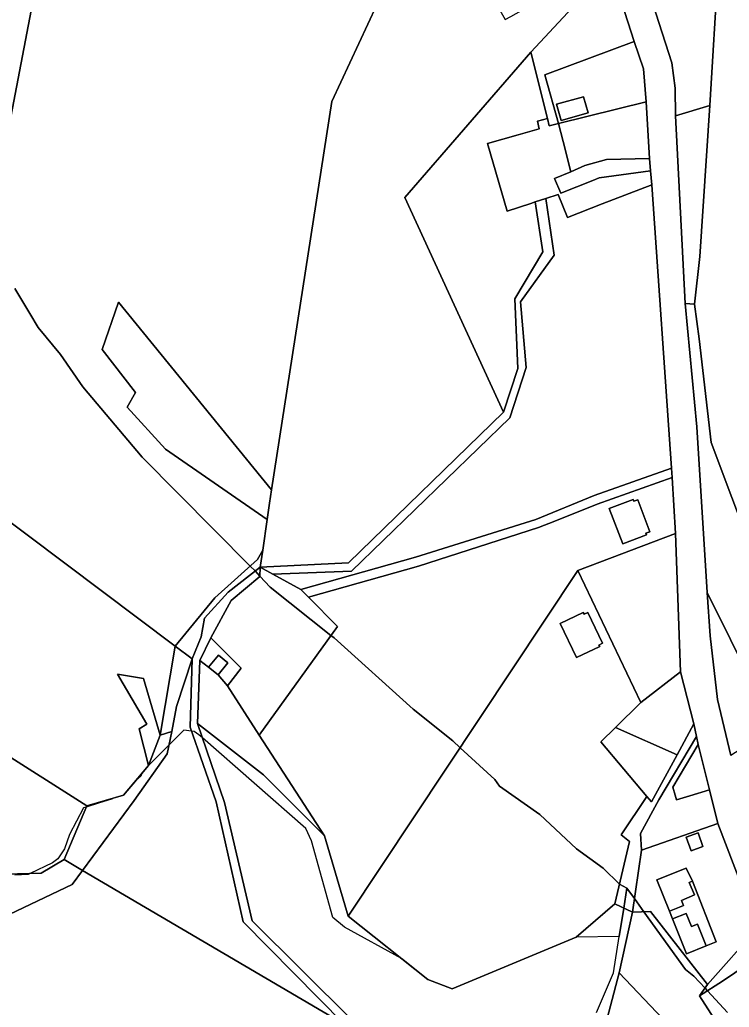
# Model space of a CAD drawing. Extents: x -477304 to -465429, y -1159113 to -1149210.
# Drawn here: x -471472.1 to -471243.5, y -1154554.9 to -1154236.6 of the extents above; entities that cross this region are included whole.
import ezdxf

# ---------------------------------------------------------------- set-up
doc = ezdxf.new("R2010")
doc.units = 0
for name, color, linetype in [('BPEJ_s', 7, 'Continuous'), ('orna_s', 7, 'Continuous'), ('ostatni_s', 7, 'Continuous'), ('PUPFL_s', 7, 'Continuous'), ('trav_porost_s', 7, 'Continuous'), ('voda_s', 7, 'Continuous'), ('zahrada_s', 7, 'Continuous')]:
    doc.layers.add(name, color=color, linetype=linetype)

msp = doc.modelspace()

# ---------------------------------------------------------------- linework, layer by layer
at = {"layer": 'BPEJ_s'}
for points in [[(-471473.69, -1154323.19), (-471468.92, -1154331.24), (-471466.26, -1154335.73), (-471459.03, -1154344.44), (-471451.81, -1154354.85), (-471432.68, -1154377.59), (-471397.83, -1154412.64), (-471396.27, -1154414.21), (-471394.76, -1154415.86), (-471391.46, -1154419.45), (-471371.84, -1154435.02), (-471370.85, -1154435.81), (-471345.35, -1154458.76), (-471332.6, -1154468.95), (-471330.17, -1154471.2), (-471319.01, -1154481.49), (-471317.52, -1154483.62), (-471304.56, -1154492.75), (-471292.66, -1154503.8), (-471284.15, -1154509.98), (-471278.8, -1154515.17), (-471276.44, -1154516.46), (-471277.46, -1154522.88), (-471278.9, -1154532.02), (-471292.78, -1154532.32), (-471332.79, -1154548.93), (-471340.59, -1154545.89), (-471349.06, -1154539.16), (-471367.45, -1154529.09), (-471371.28, -1154525.9), (-471378.08, -1154501.25), (-471379.99, -1154497.21), (-471413.27, -1154468.04), (-471414.41, -1154467.04), (-471415.9, -1154465.98), (-471415.99, -1154465.97), (-471416.83, -1154465.86), (-471419.3, -1154465.55), (-471430.6, -1154476.96), (-471432.8, -1154479.54), (-471433.11, -1154480.43), (-471434.49, -1154481.52), (-471438.74, -1154486.5), (-471441.98, -1154487.45), (-471442.13, -1154487.56), (-471442.25, -1154487.65), (-471446.77, -1154489.09), (-471450.74, -1154490.36), (-471451.59, -1154490.63), (-471456.06, -1154499.13), (-471457.76, -1154503.8), (-471459.88, -1154506.99), (-471461.58, -1154508.26), (-471468.75, -1154511.75), (-471469.44, -1154512.09), (-471473.7, -1154512.27)], [(-471244, -1154556.5), (-471250.46, -1154549.53), (-471251.27, -1154548.66), (-471254.84, -1154544.81), (-471257.6, -1154542.68), (-471270.95, -1154524.1), (-471274.03, -1154519.81), (-471276.44, -1154516.46), (-471278.8, -1154515.17), (-471284.15, -1154509.98), (-471292.66, -1154503.8), (-471304.56, -1154492.75), (-471317.52, -1154483.62), (-471319.01, -1154481.49), (-471330.17, -1154471.2), (-471332.6, -1154468.95), (-471345.35, -1154458.76), (-471370.85, -1154435.81), (-471371.84, -1154435.02), (-471391.46, -1154419.45), (-471394.76, -1154415.86), (-471396.27, -1154414.21), (-471397.83, -1154412.64), (-471432.68, -1154377.59), (-471451.81, -1154354.85), (-471459.03, -1154344.44), (-471466.26, -1154335.73), (-471468.92, -1154331.24), (-471473.69, -1154323.19)], [(-471419.3, -1154465.55), (-471430.6, -1154476.96), (-471432.8, -1154479.54), (-471433.11, -1154480.43), (-471434.49, -1154481.52), (-471438.74, -1154486.5), (-471441.98, -1154487.45), (-471442.13, -1154487.56), (-471442.25, -1154487.65), (-471446.77, -1154489.09), (-471450.74, -1154490.36), (-471451.59, -1154490.63), (-471456.06, -1154499.13), (-471457.76, -1154503.8), (-471459.88, -1154506.99), (-471461.58, -1154508.26), (-471468.75, -1154511.75), (-471469.44, -1154512.09), (-471473.7, -1154512.27)], [(-471286.28, -1154556.5), (-471280.76, -1154543.75), (-471278.9, -1154532.02), (-471292.78, -1154532.32), (-471332.79, -1154548.93), (-471340.59, -1154545.89), (-471349.06, -1154539.16), (-471367.45, -1154529.09), (-471371.28, -1154525.9), (-471378.08, -1154501.25), (-471379.99, -1154497.21), (-471413.27, -1154468.04), (-471414.41, -1154467.04), (-471415.9, -1154465.98), (-471415.99, -1154465.97), (-471416.83, -1154465.86), (-471419.3, -1154465.55)], [(-471286.28, -1154556.5), (-471280.76, -1154543.75), (-471278.9, -1154532.02), (-471277.46, -1154522.88), (-471276.44, -1154516.46), (-471274.03, -1154519.81), (-471270.95, -1154524.1), (-471257.6, -1154542.68), (-471254.84, -1154544.81), (-471251.27, -1154548.66), (-471250.46, -1154549.53), (-471244, -1154556.5)]]:
    msp.add_lwpolyline(points, dxfattribs=at)
at = {"layer": 'orna_s'}
msp.add_lwpolyline([(-471292.25, -1154414.08), (-471260.82, -1154402.21), (-471259.14, -1154446.76), (-471271.94, -1154456.61)], close=True, dxfattribs=at)
at = {"layer": 'ostatni_s'}
for points in [[(-471536.99, -1153940.31), (-471519.04, -1153955.97), (-471506.52, -1153963.51), (-471491.57, -1153971.33), (-471444.06, -1153992.04), (-471421.31, -1154003.31), (-471400.16, -1154014.56), (-471385.55, -1154027.49), (-471378.31, -1154036.45), (-471349.83, -1154085.83), (-471312.78, -1154151.43), (-471299.24, -1154175.76), (-471272.33, -1154220.76), (-471270.19, -1154224.63), (-471262, -1154250.4), (-471260.89, -1154258.59), (-471260.81, -1154267.52), (-471257.65, -1154328), (-471253.89, -1154367.82), (-471250.6, -1154421.16), (-471249.61, -1154435.1), (-471247.23, -1154455.65), (-471242.93, -1154473.69)], [(-471234.24, -1154529.24), (-471247.11, -1154495.67), (-471249.82, -1154484.77), (-471253.45, -1154470.15), (-471253.99, -1154467.59), (-471254.84, -1154463.51), (-471259.14, -1154446.76), (-471260.82, -1154402.21), (-471261.89, -1154384.15), (-471262.11, -1154381.09), (-471268.44, -1154289.77), (-471268.83, -1154285.29), (-471269.17, -1154281.27), (-471270.28, -1154263.05), (-471271.06, -1154252.42), (-471274.08, -1154243.6), (-471278.24, -1154230.92)]]:
    msp.add_lwpolyline(points, dxfattribs=at)
for points in [[(-471285.83, -1154178.92), (-471298.29, -1154169.17), (-471304.63, -1154161.39), (-471315.35, -1154144.82), (-471314.11, -1154144), (-471315.78, -1154141.1), (-471311.38, -1154132.49), (-471283.93, -1154167.61), (-471267.88, -1154188.73), (-471253.07, -1154205.28), (-471247.06, -1154219.81), (-471249.74, -1154264.19), (-471260.81, -1154267.52), (-471260.89, -1154258.59), (-471262, -1154250.4), (-471270.19, -1154224.63), (-471272.33, -1154220.76), (-471278.05, -1154187.82), (-471281.13, -1154182.59)], [(-471297.69, -1154268.99), (-471299.12, -1154263.79), (-471290.41, -1154261.39), (-471288.98, -1154266.59)], [(-471294.48, -1154285.59), (-471297.04, -1154275.81), (-471298.54, -1154269.99), (-471270.28, -1154263.05), (-471269.17, -1154281.27), (-471283, -1154281.65), (-471290.03, -1154283.52)], [(-471257.65, -1154328), (-471260.81, -1154267.52), (-471249.74, -1154264.19), (-471252.98, -1154312.86), (-471254.66, -1154328.21)], [(-471297.04, -1154275.81), (-471294.48, -1154285.59), (-471299.76, -1154287.72), (-471297.79, -1154292.51), (-471287.46, -1154288.36), (-471285.43, -1154287.54), (-471268.83, -1154285.29), (-471268.44, -1154289.77), (-471284.45, -1154295.85), (-471295.61, -1154300.33), (-471298.62, -1154292.84), (-471302.57, -1154294.14), (-471305.99, -1154295.27), (-471307.46, -1154295.75), (-471315.02, -1154298.24), (-471321.4, -1154276.41), (-471311.5, -1154273.63), (-471309.97, -1154273.2), (-471304.68, -1154271.72), (-471305.31, -1154269.27), (-471302.09, -1154268.36), (-471301.46, -1154270.81), (-471298.54, -1154269.99)], [(-471283, -1154281.65), (-471269.17, -1154281.27), (-471268.83, -1154285.29), (-471285.43, -1154287.54), (-471287.46, -1154288.36), (-471297.79, -1154292.51), (-471299.76, -1154287.72), (-471294.48, -1154285.59), (-471290.03, -1154283.52)], [(-471394.68, -1154412.99), (-471366.14, -1154411.64), (-471316.2, -1154363.03), (-471311.65, -1154348.95), (-471312.54, -1154326.53), (-471303.53, -1154311.38), (-471305.99, -1154295.27), (-471302.57, -1154294.14), (-471299.88, -1154312.49), (-471310.73, -1154327.44), (-471308.92, -1154348.66), (-471314.19, -1154364.86), (-471365.17, -1154414.34), (-471390.56, -1154415.25)], [(-471257.65, -1154328), (-471254.66, -1154328.21), (-471253.13, -1154339.41), (-471249.29, -1154372.87), (-471229.65, -1154425.15), (-471224.43, -1154465.52), (-471227.9, -1154466.8), (-471250.6, -1154421.16), (-471253.89, -1154367.82)], [(-471277.8, -1154405.51), (-471282.12, -1154394.05), (-471274.42, -1154391.15), (-471274.2, -1154391.74), (-471272.96, -1154391.3), (-471269.09, -1154401.58), (-471270.3, -1154402.04), (-471270.1, -1154402.63)], [(-471416.59, -1154442.61), (-471413.72, -1154435.5), (-471412.58, -1154429.46), (-471404.98, -1154421.02), (-471394.68, -1154412.99), (-471394.76, -1154416.03), (-471404, -1154423.8), (-471410.51, -1154435.8), (-471414.09, -1154443.12), (-471414.87, -1154463.36), (-471406.16, -1154488.84), (-471397.2, -1154527.02), (-471365.04, -1154559.04), (-471349.47, -1154579.59), (-471342.04, -1154595.14), (-471345.16, -1154596.36), (-471352.88, -1154579.63), (-471367.58, -1154560.31), (-471400.18, -1154527.33), (-471408.89, -1154488.61), (-471417.27, -1154464.61)], [(-471289.06, -1154427.57), (-471284.29, -1154437.53), (-471285.47, -1154438.1), (-471285.23, -1154438.61), (-471292.67, -1154442.17), (-471297.92, -1154431.14), (-471290.53, -1154427.59), (-471290.22, -1154428.13)], [(-471411.29, -1154445.23), (-471408.11, -1154441.33), (-471405.03, -1154443.84), (-471408.21, -1154447.74)], [(-471271.94, -1154456.61), (-471259.14, -1154446.76), (-471254.84, -1154463.51), (-471260.29, -1154473.51), (-471280.13, -1154464.68)], [(-471274.67, -1154524.19), (-471280.29, -1154521.56), (-471275.62, -1154501.48), (-471278.27, -1154499.28), (-471269.98, -1154486.94), (-471268.54, -1154488.64), (-471260.29, -1154473.51), (-471254.84, -1154463.51), (-471253.99, -1154467.59), (-471266.17, -1154488.04), (-471272.03, -1154498.81), (-471271.77, -1154504.23)], [(-471266.17, -1154488.04), (-471253.99, -1154467.59), (-471253.45, -1154470.15), (-471261.7, -1154483.93), (-471260.94, -1154486.46), (-471260.48, -1154487.98), (-471256.19, -1154486.69), (-471249.82, -1154484.77), (-471247.11, -1154495.67), (-471271.77, -1154504.23), (-471272.03, -1154498.81)], [(-471260.48, -1154487.98), (-471260.94, -1154486.46), (-471261.7, -1154483.93), (-471253.45, -1154470.15), (-471249.82, -1154484.77), (-471256.19, -1154486.69)], [(-471257.33, -1154500.03), (-471253.52, -1154498.69), (-471251.98, -1154503.07), (-471255.79, -1154504.44)], [(-471254.66, -1154518.66), (-471258.86, -1154520.43), (-471258.16, -1154522.07), (-471259.54, -1154522.63), (-471262.75, -1154523.92), (-471266.83, -1154513.82), (-471257.31, -1154509.98), (-471255.33, -1154514.22), (-471256.36, -1154514.65)], [(-471254.66, -1154518.66), (-471256.36, -1154514.65), (-471255.33, -1154514.22), (-471247.71, -1154533.79), (-471250.88, -1154535.07), (-471253.68, -1154528.11), (-471255.58, -1154528.88), (-471257.3, -1154524.61), (-471261.75, -1154526.41), (-471262.75, -1154523.92), (-471259.54, -1154522.63), (-471258.16, -1154522.07), (-471258.86, -1154520.43)], [(-471268.8, -1154524.05), (-471250.5, -1154547.57), (-471253.07, -1154551.22), (-471247.44, -1154559.93), (-471249.65, -1154561.36), (-471245.17, -1154568.26), (-471242.96, -1154566.83), (-471241.52, -1154569.05), (-471240.59, -1154568.45), (-471235.6, -1154576.16), (-471244.3, -1154579.63), (-471246.11, -1154580.36), (-471264.86, -1154558.61), (-471278.92, -1154543.82), (-471274.67, -1154524.19)], [(-471250.88, -1154535.07), (-471257.23, -1154537.63), (-471261.75, -1154526.41), (-471257.3, -1154524.61), (-471255.58, -1154528.88), (-471253.68, -1154528.11)], [(-471245.17, -1154568.26), (-471249.65, -1154561.36), (-471247.44, -1154559.93), (-471253.07, -1154551.22), (-471245.64, -1154546.42), (-471229.42, -1154535.48), (-471228.5, -1154536.73), (-471238.92, -1154544.31), (-471234.12, -1154550.75), (-471223.7, -1154543.17), (-471211.91, -1154559.01), (-471222.37, -1154566.8), (-471220.33, -1154569.41), (-471235.6, -1154576.16), (-471240.59, -1154568.45), (-471241.52, -1154569.05), (-471242.96, -1154566.83)]]:
    msp.add_lwpolyline(points, close=True, dxfattribs=at)
at = {"layer": 'PUPFL_s'}
for points in [[(-471395.52, -1154410.58), (-471393.84, -1154407.52), (-471394.68, -1154412.99), (-471404.98, -1154421.02), (-471412.58, -1154429.46), (-471413.72, -1154435.5), (-471416.59, -1154442.61), (-471422.1, -1154438.47), (-471409.28, -1154422.88)], [(-471457.88, -1154507.21), (-471465.19, -1154511.65), (-471476.61, -1154511.98), (-471488.57, -1154507.25), (-471492.22, -1154497.14), (-471503.31, -1154475.32), (-471533.63, -1154449.76), (-471550.47, -1154448.24), (-471564.89, -1154452.47), (-471555.24, -1154441.49), (-471535.89, -1154435.7), (-471450.57, -1154489.95)], [(-471426.9, -1154467.18), (-471422.1, -1154438.47), (-471416.59, -1154442.61), (-471421.62, -1154457.88), (-471423.18, -1154465.94)], [(-471451.9, -1154510.73), (-471435.3, -1154488.27), (-471424.59, -1154473.19), (-471423.18, -1154465.94), (-471421.62, -1154457.88), (-471416.59, -1154442.61), (-471417.27, -1154464.61), (-471408.89, -1154488.61), (-471400.18, -1154527.33), (-471367.58, -1154560.31)], [(-471393.59, -1154479.96), (-471414.87, -1154463.36), (-471414.09, -1154443.12), (-471411.29, -1154445.23), (-471408.21, -1154447.74), (-471405.16, -1154451.25), (-471394.94, -1154467.2), (-471373.9, -1154499.61)], [(-471426.9, -1154467.18), (-471430.6, -1154476.96), (-471433.64, -1154465.11), (-471431.18, -1154463.57), (-471440.61, -1154447.47), (-471432.22, -1154448.86)], [(-471274.67, -1154524.19), (-471278.92, -1154543.82), (-471284.03, -1154563.02), (-471307.17, -1154613.23), (-471309.06, -1154613.14), (-471342.04, -1154595.14), (-471349.47, -1154579.59), (-471365.04, -1154559.04), (-471397.2, -1154527.02), (-471406.16, -1154488.84), (-471414.87, -1154463.36), (-471393.59, -1154479.96), (-471373.9, -1154499.61), (-471366.24, -1154525.51), (-471340.59, -1154545.89), (-471332.79, -1154548.93), (-471292.78, -1154532.32), (-471280.29, -1154521.56)], [(-471438.74, -1154486.5), (-471430.6, -1154476.96), (-471426.9, -1154467.18), (-471423.18, -1154465.94), (-471424.59, -1154473.19), (-471435.3, -1154488.27), (-471451.9, -1154510.73), (-471457.88, -1154507.21), (-471450.57, -1154489.95)], [(-471553.09, -1154600.62), (-471536.57, -1154590.63), (-471507.13, -1154559.24), (-471501.72, -1154542.74), (-471489.94, -1154530.1), (-471479.93, -1154527.02), (-471455.28, -1154515.31), (-471451.9, -1154510.73), (-471367.58, -1154560.31), (-471352.88, -1154579.63), (-471345.16, -1154596.36), (-471409.78, -1154621.65), (-471488.17, -1154628.02), (-471549.28, -1154619.95), (-471552.89, -1154636.12), (-471560.98, -1154614.83)], [(-471246.11, -1154580.36), (-471262.67, -1154588.21), (-471282.78, -1154600.01), (-471295.52, -1154606.18), (-471307.17, -1154613.23), (-471284.03, -1154563.02), (-471278.92, -1154543.82), (-471264.86, -1154558.61)]]:
    msp.add_lwpolyline(points, close=True, dxfattribs=at)
msp.add_lwpolyline([(-471636.34, -1154591.19), (-471605.72, -1154529.05), (-471583.86, -1154490.96), (-471578.76, -1154463.85), (-471566.37, -1154444.68), (-471564.89, -1154452.47), (-471550.47, -1154448.24), (-471533.63, -1154449.76), (-471503.31, -1154475.32), (-471492.22, -1154497.14), (-471488.57, -1154507.25), (-471476.61, -1154511.98), (-471465.19, -1154511.65), (-471457.88, -1154507.21), (-471451.9, -1154510.73), (-471455.28, -1154515.31), (-471479.93, -1154527.02), (-471489.94, -1154530.1), (-471501.72, -1154542.74), (-471507.13, -1154559.24)], dxfattribs=at)
at = {"layer": 'trav_porost_s'}
for points in [[(-471339.65, -1154194.28), (-471371.61, -1154262.92), (-471390.96, -1154388.11), (-471440.29, -1154327.63), (-471445.59, -1154342.87), (-471434.87, -1154356.76), (-471437.57, -1154361.48), (-471425.18, -1154374.99), (-471392.39, -1154397.67), (-471393.84, -1154407.52), (-471395.52, -1154410.58), (-471409.28, -1154422.88), (-471422.1, -1154438.47), (-471493.24, -1154384.98), (-471487.32, -1154331.88), (-471465.18, -1154216.09)], [(-471465.18, -1154216.09), (-471487.32, -1154331.88), (-471493.24, -1154384.98), (-471422.1, -1154438.47), (-471426.9, -1154467.18), (-471432.22, -1154448.86), (-471440.61, -1154447.47), (-471431.18, -1154463.57), (-471433.64, -1154465.11), (-471430.6, -1154476.96), (-471438.74, -1154486.5), (-471450.57, -1154489.95), (-471535.89, -1154435.7), (-471520.98, -1154430.48), (-471508.41, -1154413.67), (-471498.42, -1154370.19), (-471500.44, -1154366.16), (-471487.63, -1154317.41), (-471488.64, -1154302.12), (-471480.18, -1154279.26), (-471487.9, -1154269.54), (-471471.68, -1154211.39)]]:
    msp.add_lwpolyline(points, dxfattribs=at)
for points in [[(-471284.82, -1154219.11), (-471283.6, -1154221.29), (-471307.42, -1154247.05), (-471348.04, -1154293.87), (-471316.2, -1154363.03), (-471366.14, -1154411.64), (-471394.68, -1154412.99), (-471393.84, -1154407.52), (-471392.39, -1154397.67), (-471391.61, -1154392.35), (-471390.96, -1154388.11), (-471371.61, -1154262.92), (-471339.65, -1154194.28), (-471325.6, -1154219.07), (-471315.73, -1154236.44), (-471313.91, -1154235.57)], [(-471278.24, -1154230.92), (-471274.08, -1154243.6), (-471302.94, -1154254.32), (-471298.54, -1154269.99), (-471301.46, -1154270.81), (-471302.09, -1154268.36), (-471307.42, -1154247.05), (-471283.6, -1154221.29), (-471282.85, -1154222.58)], [(-471302.94, -1154254.32), (-471274.08, -1154243.6), (-471271.06, -1154252.42), (-471270.28, -1154263.05), (-471298.54, -1154269.99)], [(-471305.31, -1154269.27), (-471304.68, -1154271.72), (-471309.97, -1154273.2), (-471311.5, -1154273.63), (-471321.4, -1154276.41), (-471315.02, -1154298.24), (-471307.46, -1154295.75), (-471305.99, -1154295.27), (-471303.53, -1154311.38), (-471312.54, -1154326.53), (-471311.65, -1154348.95), (-471316.2, -1154363.03), (-471348.04, -1154293.87), (-471307.42, -1154247.05), (-471302.09, -1154268.36)], [(-471299.12, -1154263.79), (-471297.69, -1154268.99), (-471288.98, -1154266.59), (-471290.41, -1154261.39)], [(-471299.88, -1154312.49), (-471302.57, -1154294.14), (-471298.62, -1154292.84), (-471295.61, -1154300.33), (-471284.45, -1154295.85), (-471268.44, -1154289.77), (-471262.11, -1154381.09), (-471287.05, -1154389.91), (-471305.82, -1154397.62), (-471344.61, -1154409.79), (-471381.5, -1154420.22), (-471390.56, -1154415.25), (-471365.17, -1154414.34), (-471314.19, -1154364.86), (-471308.92, -1154348.66), (-471310.73, -1154327.44)], [(-471440.29, -1154327.63), (-471390.96, -1154388.11), (-471391.61, -1154392.35), (-471392.39, -1154397.67), (-471425.18, -1154374.99), (-471437.57, -1154361.48), (-471434.87, -1154356.76), (-471445.59, -1154342.87)], [(-471305.82, -1154397.62), (-471287.05, -1154389.91), (-471262.11, -1154381.09), (-471261.89, -1154384.15), (-471286.07, -1154392.66), (-471299.7, -1154398.14), (-471304.99, -1154400.27), (-471343.63, -1154412.72), (-471379.07, -1154422.67), (-471381.5, -1154420.22), (-471344.61, -1154409.79)], [(-471260.82, -1154402.21), (-471292.25, -1154414.08), (-471366.24, -1154525.51), (-471373.9, -1154499.61), (-471394.94, -1154467.2), (-471369.74, -1154432.1), (-471379.07, -1154422.67), (-471343.63, -1154412.72), (-471304.99, -1154400.27), (-471299.7, -1154398.14), (-471286.07, -1154392.66), (-471261.89, -1154384.15)], [(-471269.09, -1154401.58), (-471272.96, -1154391.3), (-471274.2, -1154391.74), (-471274.42, -1154391.15), (-471282.12, -1154394.05), (-471277.8, -1154405.51), (-471270.1, -1154402.63), (-471270.3, -1154402.04)], [(-471379.07, -1154422.67), (-471369.74, -1154432.1), (-471394.94, -1154467.2), (-471405.16, -1154451.25), (-471400.78, -1154445.58), (-471410.51, -1154435.8), (-471404, -1154423.8), (-471394.76, -1154416.03), (-471394.68, -1154412.99), (-471390.56, -1154415.25), (-471381.5, -1154420.22)], [(-471280.29, -1154521.56), (-471292.78, -1154532.32), (-471332.79, -1154548.93), (-471340.59, -1154545.89), (-471366.24, -1154525.51), (-471292.25, -1154414.08), (-471271.94, -1154456.61), (-471280.13, -1154464.68), (-471284.88, -1154469.36), (-471269.98, -1154486.94), (-471278.27, -1154499.28), (-471275.62, -1154501.48)], [(-471249.61, -1154435.1), (-471250.6, -1154421.16), (-471227.9, -1154466.8), (-471238.12, -1154470.58), (-471242.93, -1154473.69), (-471247.23, -1154455.65)], [(-471297.92, -1154431.14), (-471292.67, -1154442.17), (-471285.23, -1154438.61), (-471285.47, -1154438.1), (-471284.29, -1154437.53), (-471289.06, -1154427.57), (-471290.22, -1154428.13), (-471290.53, -1154427.59)], [(-471408.11, -1154441.33), (-471411.29, -1154445.23), (-471414.09, -1154443.12), (-471410.51, -1154435.8), (-471400.78, -1154445.58), (-471405.16, -1154451.25), (-471408.21, -1154447.74), (-471405.03, -1154443.84)]]:
    msp.add_lwpolyline(points, close=True, dxfattribs=at)
at = {"layer": 'voda_s'}
msp.add_lwpolyline([(-471229.65, -1154425.15), (-471249.29, -1154372.87), (-471253.13, -1154339.41), (-471254.66, -1154328.21), (-471252.98, -1154312.86), (-471249.74, -1154264.19), (-471247.06, -1154219.81), (-471253.07, -1154205.28), (-471267.88, -1154188.73), (-471283.93, -1154167.61), (-471311.38, -1154132.49), (-471347.34, -1154086.84), (-471360.26, -1154063.04), (-471373.18, -1154040.82), (-471377.97, -1154029.43), (-471381.75, -1154021.49), (-471390.19, -1154003.1), (-471393.86, -1153975.12), (-471395.61, -1153973.64), (-471395.14, -1153968.9), (-471401.09, -1153963.58), (-471406.81, -1153960.68), (-471426.77, -1153952.01), (-471471.24, -1153915.82)], dxfattribs=at)
at = {"layer": 'zahrada_s'}
for points in [[(-471280.13, -1154464.68), (-471260.29, -1154473.51), (-471268.54, -1154488.64), (-471269.98, -1154486.94), (-471284.88, -1154469.36)], [(-471271.77, -1154504.23), (-471247.11, -1154495.67), (-471234.24, -1154529.24), (-471250.5, -1154547.57), (-471268.8, -1154524.05), (-471274.67, -1154524.19)], [(-471251.98, -1154503.07), (-471253.52, -1154498.69), (-471257.33, -1154500.03), (-471255.79, -1154504.44)], [(-471266.83, -1154513.82), (-471262.75, -1154523.92), (-471261.75, -1154526.41), (-471257.23, -1154537.63), (-471250.88, -1154535.07), (-471247.71, -1154533.79), (-471255.33, -1154514.22), (-471257.31, -1154509.98)], [(-471234.24, -1154529.24), (-471230.62, -1154533.85), (-471229.42, -1154535.48), (-471245.64, -1154546.42), (-471253.07, -1154551.22), (-471250.5, -1154547.57)]]:
    msp.add_lwpolyline(points, close=True, dxfattribs=at)

doc.saveas('drawing.dxf')
